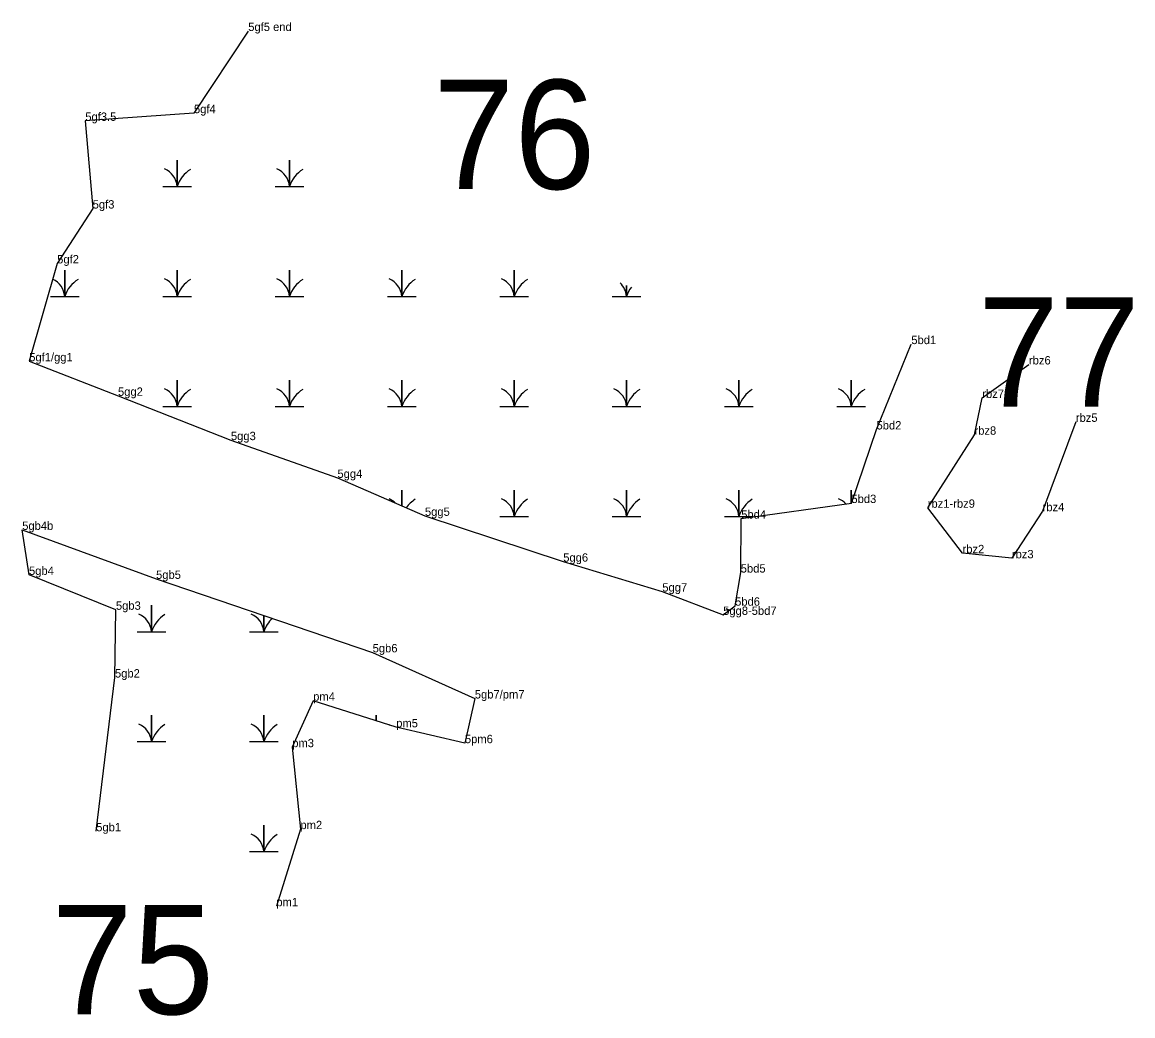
# Model space of a CAD drawing. Extents: x 2072529 to 2268796, y 436423 to 470406.
# Drawn here: x 2119058 to 2119722, y 449248 to 449842 of the extents above; entities that cross this region are included whole.
import ezdxf

# ---------------------------------------------------------------- set-up
doc = ezdxf.new("R2010")
doc.units = 0
for name, color, linetype in [('Default', 7, 'Continuous'), ('Exist Environmental Wetland Boundary', 7, 'Continuous'), ('Exist Environmental Wetland Boundary Cogo Comment', 7, 'Continuous'), ('Exist Hydro Jurisdictional Stream or Body of Water NEU Mitigable', 7, 'Continuous'), ('Exist Hydro Jurisdictional Stream or Body of Water NEU Mitigable Cogo Comment', 7, 'Continuous'), ('Exist Hydro Swamp or Marsh', 7, 'Continuous'), ('Old_Level_20', 7, 'Continuous')]:
    doc.layers.add(name, color=color, linetype=linetype)

msp = doc.modelspace()

# ---------------------------------------------------------------- linework, layer by layer
at = {"layer": 'Exist Environmental Wetland Boundary'}
for points in [[(2119193.05, 449837.11), (2119160.57, 449787.96), (2119095.53, 449783.36), (2119099.94, 449730.9), (2119078.69, 449698.08), (2119061.96, 449639.51), (2119115.11, 449618.86), (2119182.68, 449592.34), (2119246.44, 449569.75), (2119298.79, 449547.03), (2119381.57, 449519.63), (2119440.86, 449501.74), (2119477.28, 449487.78), (2119484.45, 449493.28), (2119487.81, 449513.09), (2119488.09, 449545.37), (2119554.05, 449554.72), (2119569.07, 449598.72), (2119589.88, 449649.79)], [(2119102.05, 449358.3), (2119113.3, 449450.31), (2119113.85, 449490.84), (2119061.84, 449511.68), (2119057.77, 449538.64), (2119137.89, 449509.33), (2119267.51, 449465.36), (2119328.64, 449437.75), (2119322.72, 449411.03), (2119281.6, 449420.51), (2119231.9, 449436.46), (2119219.37, 449408.63), (2119224.28, 449359.59), (2119209.86, 449313.48)]]:
    msp.add_lwpolyline(points, dxfattribs=at)
at = {"layer": 'Exist Hydro Jurisdictional Stream or Body of Water NEU Mitigable'}
msp.add_lwpolyline([(2119688.35, 449603.28), (2119668.46, 449549.8), (2119650.06, 449521.63), (2119620.54, 449524.66), (2119599.71, 449551.88), (2119627.69, 449595.57), (2119632.37, 449617.59), (2119660.3, 449637.61)], dxfattribs=at)
at = {"layer": 'Exist Hydro Swamp or Marsh'}
for points in [[(2119141.86, 449744.11), (2119150.46, 449744.11), (2119150.46, 449759.89), (2119150.46, 449744.11), (2119159.06, 449744.11)], [(2119209.11, 449744.11), (2119217.71, 449744.11), (2119217.71, 449759.89), (2119217.71, 449744.11), (2119226.31, 449744.11)], [(2119074.61, 449678.31), (2119083.21, 449678.31), (2119083.21, 449694.09), (2119083.21, 449678.31), (2119091.81, 449678.31)], [(2119141.86, 449678.31), (2119150.46, 449678.31), (2119150.46, 449694.09), (2119150.46, 449678.31), (2119159.06, 449678.31)], [(2119209.11, 449678.31), (2119217.71, 449678.31), (2119217.71, 449694.09), (2119217.71, 449678.31), (2119226.31, 449678.31)], [(2119276.36, 449678.31), (2119284.96, 449678.31), (2119284.96, 449694.09), (2119284.96, 449678.31), (2119293.56, 449678.31)], [(2119343.61, 449678.31), (2119352.21, 449678.31), (2119352.21, 449694.09), (2119352.21, 449678.31), (2119360.81, 449678.31)], [(2119410.86, 449678.31), (2119419.46, 449678.31), (2119419.46, 449684.95)], [(2119419.46, 449684.95), (2119419.46, 449678.31), (2119428.06, 449678.31)], [(2119141.86, 449612.51), (2119150.46, 449612.51), (2119150.46, 449628.29), (2119150.46, 449612.51), (2119159.06, 449612.51)], [(2119209.11, 449612.51), (2119217.71, 449612.51), (2119217.71, 449628.29), (2119217.71, 449612.51), (2119226.31, 449612.51)], [(2119276.36, 449612.51), (2119284.96, 449612.51), (2119284.96, 449628.29), (2119284.96, 449612.51), (2119293.56, 449612.51)], [(2119343.61, 449612.51), (2119352.21, 449612.51), (2119352.21, 449628.29), (2119352.21, 449612.51), (2119360.81, 449612.51)], [(2119410.86, 449612.51), (2119419.46, 449612.51), (2119419.46, 449628.29), (2119419.46, 449612.51), (2119428.06, 449612.51)], [(2119478.11, 449612.51), (2119486.71, 449612.51), (2119486.71, 449628.29), (2119486.71, 449612.51), (2119495.31, 449612.51)], [(2119545.36, 449612.51), (2119553.96, 449612.51), (2119553.96, 449628.29), (2119553.96, 449612.51), (2119562.56, 449612.51)], [(2119284.96, 449553.04), (2119284.96, 449562.49), (2119284.96, 449553.04)], [(2119343.61, 449546.71), (2119352.21, 449546.71), (2119352.21, 449562.49), (2119352.21, 449546.71), (2119360.81, 449546.71)], [(2119410.86, 449546.71), (2119419.46, 449546.71), (2119419.46, 449562.49), (2119419.46, 449546.71), (2119428.06, 449546.71)], [(2119478.11, 449546.71), (2119486.71, 449546.71), (2119486.71, 449562.49), (2119486.71, 449546.71), (2119495.31, 449546.71)], [(2119553.96, 449554.71), (2119553.96, 449562.49), (2119553.96, 449554.71)], [(2119126.54, 449477.74), (2119135.14, 449477.74), (2119135.14, 449493.52), (2119135.14, 449477.74), (2119143.74, 449477.74)], [(2119193.79, 449477.74), (2119202.39, 449477.74), (2119202.39, 449487.45)], [(2119202.39, 449487.45), (2119202.39, 449477.74), (2119210.99, 449477.74)], [(2119126.54, 449411.94), (2119135.14, 449411.94), (2119135.14, 449427.72), (2119135.14, 449411.94), (2119143.74, 449411.94)], [(2119193.79, 449411.94), (2119202.39, 449411.94), (2119202.39, 449427.72), (2119202.39, 449411.94), (2119210.99, 449411.94)], [(2119269.64, 449424.35), (2119269.64, 449427.72), (2119269.64, 449424.35)], [(2119193.79, 449346.14), (2119202.39, 449346.14), (2119202.39, 449361.92), (2119202.39, 449346.14), (2119210.99, 449346.14)]]:
    msp.add_lwpolyline(points, dxfattribs=at)
for centre, radius, start, end in [((2119138.19, 449743.22), 12.3, 4.14034, 67.53497), ((2119168.7, 449738.05), 19.22, 122.12745, 161.62219), ((2119205.44, 449743.22), 12.3, 4.14034, 67.53497), ((2119235.95, 449738.05), 19.22, 122.12745, 161.62219), ((2119070.94, 449677.42), 12.3, 4.14034, 65.73607), ((2119101.45, 449672.25), 19.22, 122.12745, 161.62219), ((2119138.19, 449677.42), 12.3, 4.14034, 67.53497), ((2119168.7, 449672.25), 19.22, 122.12745, 161.62219), ((2119205.44, 449677.42), 12.3, 4.14034, 67.53497), ((2119235.95, 449672.25), 19.22, 122.12745, 161.62219), ((2119272.69, 449677.42), 12.3, 4.14034, 67.53497), ((2119303.2, 449672.25), 19.22, 122.12745, 161.62219), ((2119339.94, 449677.42), 12.3, 4.14034, 67.53497), ((2119370.45, 449672.25), 19.22, 122.12745, 161.62219), ((2119407.19, 449677.42), 12.3, 4.14034, 46.80655), ((2119437.7, 449672.25), 19.22, 142.83511, 161.62219), ((2119138.19, 449611.62), 12.3, 4.14034, 67.53497), ((2119168.7, 449606.45), 19.22, 122.12745, 161.62219), ((2119205.44, 449611.62), 12.3, 4.14034, 67.53497), ((2119235.95, 449606.45), 19.22, 122.12745, 161.62219), ((2119272.69, 449611.62), 12.3, 4.14034, 67.53497), ((2119303.2, 449606.45), 19.22, 122.12745, 161.62219), ((2119339.94, 449611.62), 12.3, 4.14034, 67.53497), ((2119370.45, 449606.45), 19.22, 122.12745, 161.62219), ((2119407.19, 449611.62), 12.3, 4.14034, 67.53497), ((2119437.7, 449606.45), 19.22, 122.12745, 161.62219), ((2119474.44, 449611.62), 12.3, 4.14034, 67.53497), ((2119504.95, 449606.45), 19.22, 122.12745, 161.62219), ((2119541.69, 449611.62), 12.3, 4.14034, 67.53497), ((2119572.2, 449606.45), 19.22, 122.12745, 161.62219), ((2119272.69, 449545.82), 12.3, 45.84149, 67.53497), ((2119303.2, 449540.65), 19.22, 122.12745, 144.21302), ((2119339.94, 449545.82), 12.3, 4.14034, 67.53497), ((2119370.45, 449540.65), 19.22, 122.12745, 161.62219), ((2119407.19, 449545.82), 12.3, 4.14034, 67.53497), ((2119437.7, 449540.65), 19.22, 122.12745, 161.62219), ((2119474.44, 449545.82), 12.3, 4.14034, 67.53497), ((2119504.95, 449540.65), 19.22, 122.12745, 161.62219), ((2119541.69, 449545.82), 12.3, 43.21626, 67.53497), ((2119474.44, 449480.02), 12.3, 58.61832, 67.53497), ((2119122.87, 449476.85), 12.3, 4.14034, 67.53497), ((2119153.38, 449471.68), 19.22, 122.12745, 161.62219), ((2119190.12, 449476.85), 12.3, 4.14034, 67.53497), ((2119220.63, 449471.68), 19.22, 133.08716, 161.62219), ((2119122.87, 449411.05), 12.3, 4.14034, 67.53497), ((2119153.38, 449405.88), 19.22, 122.12745, 161.62219), ((2119190.12, 449411.05), 12.3, 4.14034, 67.53497), ((2119220.63, 449405.88), 19.22, 122.12745, 161.62219), ((2119287.88, 449405.88), 19.22, 122.12745, 123.53629), ((2119190.12, 449345.25), 12.3, 4.14034, 67.53497), ((2119220.63, 449340.08), 19.22, 122.12745, 161.62219)]:
    msp.add_arc(centre, radius, start, end, dxfattribs=at)
at = {"layer": 'Old_Level_20'}
for p, q in [((2119193.05, 449837.11), (2119193.05, 449837.11)), ((2119095.53, 449783.36), (2119095.53, 449783.36)), ((2119160.57, 449787.96), (2119160.57, 449787.96)), ((2119099.94, 449730.9), (2119099.94, 449730.9)), ((2119078.69, 449698.08), (2119078.69, 449698.08)), ((2119589.88, 449649.79), (2119589.88, 449649.79)), ((2119061.96, 449639.51), (2119061.96, 449639.51)), ((2119660.3, 449637.61), (2119660.3, 449637.61)), ((2119115.11, 449618.86), (2119115.11, 449618.86)), ((2119632.37, 449617.59), (2119632.37, 449617.59)), ((2119569.07, 449598.72), (2119569.07, 449598.72)), ((2119688.35, 449603.28), (2119688.35, 449603.28)), ((2119182.68, 449592.34), (2119182.68, 449592.34)), ((2119627.69, 449595.57), (2119627.69, 449595.57)), ((2119246.44, 449569.75), (2119246.44, 449569.75)), ((2119554.05, 449554.72), (2119554.05, 449554.72)), ((2119599.71, 449551.88), (2119599.71, 449551.88)), ((2119298.79, 449547.03), (2119298.79, 449547.03)), ((2119488.09, 449545.37), (2119488.09, 449545.37)), ((2119668.46, 449549.8), (2119668.46, 449549.8)), ((2119057.77, 449538.64), (2119057.77, 449538.64)), ((2119620.54, 449524.66), (2119620.54, 449524.66)), ((2119381.57, 449519.63), (2119381.57, 449519.63)), ((2119650.06, 449521.63), (2119650.06, 449521.63)), ((2119061.84, 449511.68), (2119061.84, 449511.68)), ((2119487.81, 449513.09), (2119487.81, 449513.09)), ((2119137.89, 449509.33), (2119137.89, 449509.33)), ((2119440.86, 449501.74), (2119440.86, 449501.74)), ((2119113.85, 449490.84), (2119113.85, 449490.84)), ((2119484.45, 449493.28), (2119484.45, 449493.28)), ((2119477.28, 449487.78), (2119477.28, 449487.78)), ((2119267.51, 449465.36), (2119267.51, 449465.36)), ((2119113.3, 449450.31), (2119113.3, 449450.31)), ((2119328.64, 449437.75), (2119328.64, 449437.75)), ((2119231.9, 449436.46), (2119231.9, 449436.46)), ((2119281.6, 449420.51), (2119281.6, 449420.51)), ((2119322.72, 449411.03), (2119322.72, 449411.03)), ((2119219.37, 449408.63), (2119219.37, 449408.63)), ((2119102.05, 449358.3), (2119102.05, 449358.3)), ((2119224.28, 449359.59), (2119224.28, 449359.59)), ((2119209.86, 449313.48), (2119209.86, 449313.48))]:
    msp.add_line(p, q, dxfattribs=at)

# ---------------------------------------------------------------- texts
at = {"layer": 'Default'}
for s, p in [('76', (2119303.68, 449742.57)), ('77', (2119629.64, 449612.45)), ('75', (2119075.38, 449248.86))]:
    msp.add_text(s, height=65.34, dxfattribs=at).set_placement(p)
at = {"layer": 'Exist Environmental Wetland Boundary Cogo Comment'}
for s, p in [('5gf5 end', (2119193.05, 449837.11)), ('5gf4', (2119160.57, 449787.96)), ('5gf3.5', (2119095.53, 449783.36)), ('5gf3', (2119099.94, 449730.9)), ('5gf2', (2119078.69, 449698.08)), ('5bd1', (2119589.88, 449649.79)), ('5gf1/gg1', (2119061.96, 449639.51)), ('5gg2', (2119115.11, 449618.86)), ('5bd2', (2119569.07, 449598.72)), ('5gg3', (2119182.68, 449592.34)), ('5gg4', (2119246.44, 449569.75)), ('5bd3', (2119554.05, 449554.72)), ('5gg5', (2119298.79, 449547.03)), ('5bd4', (2119488.09, 449545.37)), ('5gb4b', (2119057.77, 449538.64)), ('5gg6', (2119381.57, 449519.63)), ('5gb4', (2119061.84, 449511.68)), ('5bd5', (2119487.81, 449513.09)), ('5gb5', (2119137.89, 449509.33)), ('5gg7', (2119440.86, 449501.74)), ('5bd6', (2119484.45, 449493.28)), ('5gb3', (2119113.85, 449490.84)), ('5gg8-5bd7', (2119477.28, 449487.78)), ('5gb6', (2119267.51, 449465.36)), ('5gb2', (2119113.3, 449450.31)), ('pm4', (2119231.9, 449436.46)), ('5gb7/pm7', (2119328.64, 449437.75)), ('pm5', (2119281.6, 449420.51)), ('pm3', (2119219.37, 449408.63)), ('5pm6', (2119322.72, 449411.03)), ('pm2', (2119224.28, 449359.59)), ('5gb1', (2119102.05, 449358.3)), ('pm1', (2119209.86, 449313.48))]:
    msp.add_text(s, height=5, dxfattribs=at).set_placement(p)
at = {"layer": 'Exist Hydro Jurisdictional Stream or Body of Water NEU Mitigable Cogo Comment'}
for s, p in [('rbz6', (2119660.3, 449637.61)), ('rbz7', (2119632.37, 449617.59)), ('rbz5', (2119688.35, 449603.28)), ('rbz8', (2119627.69, 449595.57)), ('rbz1-rbz9', (2119599.71, 449551.88)), ('rbz4', (2119668.46, 449549.8)), ('rbz2', (2119620.54, 449524.66)), ('rbz3', (2119650.06, 449521.63))]:
    msp.add_text(s, height=5, dxfattribs=at).set_placement(p)

doc.saveas('drawing.dxf')
